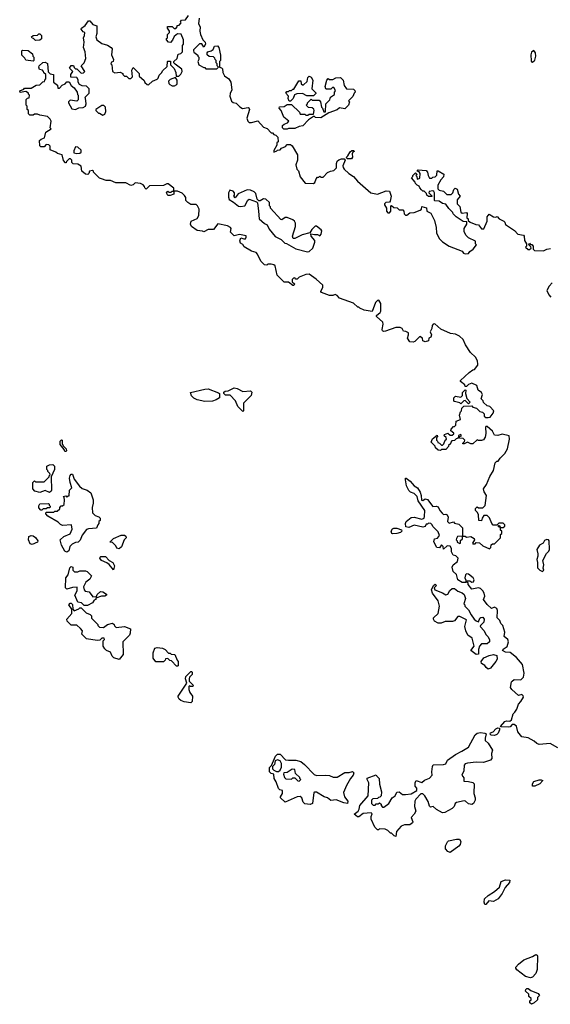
# Model space of a CAD drawing. Extents: x 1966327 to 2147849, y 395140 to 552178.
# Tile 268 of 316: x 2099080 to 2103968, y 401062 to 410142. Entities that reach past the tile are written whole.
import ezdxf

# ---------------------------------------------------------------- set-up
doc = ezdxf.new("R2010")
doc.units = 0

msp = doc.modelspace()

# ---------------------------------------------------------------- linework, layer by layer
at = {"layer": '0CON20XD'}
for points in [[(2103358.3, 405788.3), (2103353, 405817), (2103380, 405855), (2103409.3, 405930.7), (2103443.8, 405985), (2103460, 406055), (2103475, 406070), (2103488.3, 406071.7), (2103505, 406100), (2103548.8, 406141.2), (2103572.5, 406185), (2103593.3, 406275), (2103590, 406305), (2103525, 406320), (2103485, 406307.5), (2103455, 406310), (2103436.4, 406346.4), (2103385, 406390), (2103375, 406390), (2103370, 406385), (2103372.5, 406325), (2103366.4, 406293.6), (2103353, 406267), (2103335, 406260), (2103305, 406260), (2103292.5, 406267.5), (2103255, 406230), (2103235, 406230), (2103205, 406247.5), (2103175, 406230), (2103165, 406230), (2103160, 406235), (2103178.3, 406251.7), (2103180, 406265), (2103165, 406280), (2103131.7, 406281.7), (2103131.7, 406298.3), (2103150, 406305), (2103145, 406317.5), (2103121.7, 406308.3), (2103118.3, 406281.7), (2103101.7, 406278.3), (2103085, 406260), (2103061.7, 406258.3), (2103050, 406245), (2103048.3, 406231.7), (2103030, 406215), (2103030, 406205), (2103005, 406180), (2102965, 406180), (2102955, 406170), (2102935, 406172.5), (2102910, 406195), (2102908.3, 406208.3), (2102870, 406245), (2102881.7, 406278.3), (2102925, 406310), (2102930, 406295), (2102920, 406285), (2102920, 406265), (2102930, 406255), (2102931.7, 406241.7), (2102948.3, 406238.3), (2102965, 406220), (2102975, 406220), (2102988.3, 406231.7), (2103000, 406265), (2103010, 406275), (2103008.3, 406288.3), (2102990, 406305), (2102991.7, 406318.3), (2103025, 406330), (2103045, 406310), (2103065, 406310), (2103078.3, 406321.7), (2103078.3, 406328.3), (2103051.7, 406351.7), (2103053, 406367), (2103075, 406390), (2103085, 406390), (2103098.3, 406401.7), (2103101.7, 406438.3), (2103140, 406455), (2103132.5, 406495), (2103140, 406525), (2103150, 406535), (2103151.7, 406558.3), (2103171.7, 406578.3), (2103245, 406580), (2103255, 406570), (2103288.3, 406558.3), (2103318.3, 406528.3), (2103341.7, 406521.7), (2103358.3, 406508.3), (2103360, 406485), (2103372.5, 406472.5), (2103395, 406472.5), (2103415, 406477.5), (2103442.5, 406515), (2103446.7, 406535), (2103410, 406575), (2103385, 406580), (2103351.7, 406611.7), (2103348.3, 406628.3), (2103330, 406645), (2103342.5, 406685), (2103332.5, 406705), (2103302.5, 406725), (2103289.5, 406769.5), (2103245, 406790), (2103213, 406777), (2103195, 406760), (2103185, 406760), (2103180, 406775), (2103140, 406805), (2103140, 406815), (2103220.7, 406889.3), (2103255, 406912.5), (2103270, 406915), (2103300, 406955), (2103300, 406965), (2103296.2, 406995), (2103278.8, 407028.8), (2103233.6, 407073.6), (2103186.7, 407145), (2103164.1, 407194.1), (2103130, 407225), (2103095, 407243.3), (2103048.3, 407248.3), (2102958.3, 407288.3), (2102903, 407337), (2102890, 407335), (2102878.3, 407321.7), (2102877, 407293), (2102862.5, 407265), (2102872.5, 407235), (2102867, 407213), (2102850, 407205), (2102845, 407180), (2102815, 407172.5), (2102795, 407180), (2102790, 407205), (2102765, 407220), (2102720, 407175), (2102703, 407167), (2102675, 407172.5), (2102652.5, 407205), (2102662.5, 407235), (2102660, 407255), (2102637, 407267), (2102615, 407270), (2102602.5, 407295), (2102585, 407303.3), (2102545, 407303.3), (2102449.3, 407270.7), (2102435, 407267.5), (2102423.3, 407273.3), (2102417.5, 407285), (2102427.5, 407335), (2102423.6, 407353.6), (2102366.2, 407405), (2102366.7, 407415), (2102399.2, 407440.8), (2102407.8, 407455), (2102405.7, 407525), (2102387.5, 407555), (2102375, 407553.3), (2102358.8, 407535), (2102328.3, 407451.7), (2102253.6, 407463.6), (2102211.7, 407481.7), (2102205, 407490), (2102195, 407490), (2102155, 407527.5), (2102025, 407572.5), (2102005, 407597.5), (2101985, 407607.5), (2101965, 407597.5), (2101935, 407597.5), (2101860, 407625), (2101852.5, 407635), (2101872.5, 407675), (2101872.5, 407695), (2101810.5, 407750.5), (2101745, 407793.8), (2101715, 407791.2), (2101655, 407767.5), (2101635, 407750), (2101625, 407750), (2101615, 407760), (2101601.7, 407758.3), (2101590, 407745), (2101590, 407725), (2101610, 407705), (2101605, 407690), (2101595, 407690), (2101555, 407720), (2101515, 407722.5), (2101452.5, 407785), (2101433, 407873), (2101421.7, 407881.7), (2101395, 407887.5), (2101365, 407887.5), (2101355, 407877.5), (2101335, 407882.5), (2101301.2, 407915), (2101270.7, 407980.7), (2101257.5, 407995), (2101216.1, 408006.1), (2101147, 408047), (2101135, 408070), (2101115, 408080), (2101107, 408103), (2101118.3, 408131.7), (2101145, 408120), (2101159.3, 408120.7), (2101166.7, 408135), (2101165, 408147.5), (2101105, 408160), (2101055, 408150), (2101023, 408183), (2101027.5, 408215), (2101022.5, 408225), (2100995, 408242.5), (2100905, 408260), (2100865, 408207.5), (2100815, 408206), (2100775, 408186.7), (2100763.3, 408193.3), (2100715, 408198.8), (2100662.5, 408235), (2100653.6, 408256.4), (2100660, 408285), (2100715, 408307.5), (2100730, 408335), (2100732.5, 408395), (2100717.5, 408425), (2100705, 408436.7), (2100655, 408437.5), (2100630, 408455), (2100610, 408475), (2100611.7, 408501.7), (2100599.3, 408519.3), (2100575, 408542.5), (2100535, 408560), (2100500, 408560), (2100498.3, 408531.7), (2100465, 408520), (2100445, 408520), (2100432.5, 408545), (2100445, 408560), (2100455, 408550), (2100475, 408550), (2100485, 408560), (2100500, 408560), (2100498.3, 408588.3), (2100447, 408627), (2100435, 408627.5), (2100405, 408612.5), (2100275, 408610), (2100245, 408580), (2100231.7, 408591.7), (2100230, 408605), (2100218.3, 408618.3), (2100191.7, 408631.7), (2100145, 408637.5), (2100125, 408620), (2100105, 408612.5), (2100056.4, 408636.4), (2099965, 408637.5), (2099915, 408657.5), (2099875, 408660), (2099833, 408673), (2099815, 408680), (2099760, 408735), (2099760, 408745), (2099751.7, 408751.7), (2099723.6, 408746.4), (2099717, 408723), (2099707, 408713), (2099687, 408717), (2099652.5, 408745), (2099645, 408790), (2099615, 408810), (2099571.7, 408811.7), (2099560, 408825), (2099560, 408845), (2099548.3, 408858.3), (2099535, 408860), (2099510, 408835), (2099508.3, 408821.7), (2099501.7, 408821.7), (2099483, 408843), (2099470, 408895), (2099428.3, 408908.3), (2099411.7, 408921.7), (2099361.7, 408941.7), (2099360, 408975), (2099348.3, 408988.3), (2099325, 408990), (2099305, 408970), (2099275, 408970), (2099265, 408980), (2099261.7, 409028.3), (2099278.3, 409041.7), (2099308.3, 409051.7), (2099320, 409105), (2099370, 409135), (2099360, 409145), (2099370, 409205), (2099360, 409225), (2099335, 409250), (2099265, 409260), (2099245, 409270), (2099215, 409270), (2099205, 409260), (2099171.7, 409261.7), (2099160, 409275), (2099160, 409305), (2099150, 409315), (2099150, 409345), (2099140, 409355), (2099140, 409405), (2099151.7, 409418.3), (2099168.3, 409421.7), (2099170, 409445), (2099160, 409455), (2099160, 409465), (2099135, 409480), (2099085, 409470), (2099080, 409485), (2099118.3, 409501.7), (2099125, 409510), (2099185, 409510), (2099233, 409537), (2099265, 409540), (2099291.7, 409568.3), (2099308.3, 409571.7), (2099310, 409585), (2099320, 409595), (2099320, 409635), (2099301.7, 409651.7), (2099300, 409665), (2099290, 409675), (2099263.6, 409683.6), (2099257.5, 409705), (2099260, 409715), (2099291.7, 409748.3), (2099315, 409750), (2099336.4, 409736.4), (2099341.7, 409661.7), (2099361.7, 409641.7), (2099390, 409635), (2099390, 409565), (2099428.3, 409538.3), (2099431.7, 409511.7), (2099445, 409510), (2099471.7, 409538.3), (2099498.3, 409551.7), (2099515, 409570), (2099535, 409570), (2099553.6, 409533.6), (2099583, 409513), (2099610, 409475), (2099613, 409453), (2099620, 409445), (2099618.3, 409401.7), (2099605, 409390), (2099545, 409400), (2099530, 409385), (2099530, 409375), (2099560.7, 409320.7), (2099595, 409312.5), (2099625, 409330), (2099665, 409332.5), (2099686.4, 409343.6), (2099693.6, 409366.4), (2099687.5, 409417.5), (2099680, 409425), (2099720, 409465), (2099720, 409505), (2099695, 409530), (2099655, 409532.5), (2099630, 409545), (2099617.5, 409565), (2099617, 409587), (2099605, 409610), (2099551.7, 409611.7), (2099550, 409635), (2099570, 409665), (2099540, 409695), (2099555, 409720), (2099575, 409720), (2099581.7, 409701.7), (2099595, 409690), (2099605, 409690), (2099645, 409650), (2099667, 409653), (2099680, 409665), (2099647.5, 409715), (2099672.5, 409745), (2099690, 409785), (2099683.3, 409845), (2099667.5, 409885), (2099673.3, 409935), (2099667.5, 409975), (2099677.5, 409995), (2099680, 410025), (2099665, 410030), (2099647.5, 410055), (2099650, 410065), (2099681.7, 410088.3), (2099715, 410130), (2099725, 410130), (2099755, 410097.5), (2099790, 410085), (2099790, 410015), (2099780, 409985), (2099790, 409955), (2099835, 409922.5), (2099888.3, 409908.3), (2099922.5, 409885), (2099931.7, 409871.7), (2099926.4, 409816.4), (2099942.5, 409775), (2099940, 409755), (2099925, 409750), (2099920, 409735), (2099930, 409725), (2099933.3, 409663.3), (2099955, 409652.5), (2100005, 409657.5), (2100030, 409645), (2100030, 409635), (2100045, 409620), (2100065, 409620), (2100085, 409600), (2100105, 409600), (2100120, 409615), (2100112.5, 409677.5), (2100125, 409700), (2100180, 409645), (2100181.7, 409621.7), (2100225, 409580), (2100231.7, 409561.7), (2100253, 409543), (2100265, 409540), (2100303.9, 409576.1), (2100345, 409592.5), (2100356.4, 409603.6), (2100365, 409630), (2100390, 409655), (2100395, 409670), (2100438.3, 409711.7), (2100440, 409755), (2100445, 409760), (2100468.3, 409758.3), (2100470, 409725)], [(2100470, 409725), (2100501.7, 409691.7), (2100517.5, 409655), (2100521.7, 409621.7), (2100545, 409620), (2100565, 409640), (2100576.7, 409665), (2100572.5, 409685), (2100511.7, 409731.7), (2100500, 409745), (2100500, 409755), (2100530, 409785), (2100540, 409825), (2100565, 409830), (2100580, 409845), (2100580, 409905), (2100590, 409915), (2100590, 409955), (2100568.3, 410008.3), (2100535, 410010), (2100501.7, 409988.3), (2100488.3, 409951.7), (2100468.3, 409931.7), (2100450, 409935), (2100432.5, 409955), (2100432.5, 409967.5), (2100440, 409975), (2100440, 410005), (2100460, 410025), (2100460, 410035), (2100440, 410065), (2100441.7, 410078.3), (2100485, 410080), (2100501.7, 410061.7), (2100518.3, 410061.7), (2100530, 410075), (2100531.7, 410088.3), (2100548.3, 410091.7), (2100568.3, 410111.7), (2100560, 410125), (2100571.7, 410138.3), (2100608.3, 410141.7), (2100635, 410180)], [(2100733, 410157), (2100727.5, 410105), (2100742.5, 410075), (2100740, 410035), (2100746, 410005), (2100767.5, 409957.5), (2100787.5, 409935), (2100790, 409915), (2100775, 409890), (2100758.3, 409918.3), (2100735, 409920), (2100680, 409865), (2100680, 409855), (2100683.6, 409843.6), (2100720, 409815), (2100720, 409805), (2100730, 409795), (2100730, 409775), (2100720, 409755), (2100730, 409725), (2100775, 409700), (2100785, 409700), (2100795, 409690), (2100845, 409687.5), (2100895, 409690), (2100910, 409705), (2100900, 409715), (2100900, 409735), (2100890, 409745), (2100890, 409765), (2100880, 409775), (2100878.3, 409788.3), (2100865, 409800), (2100825, 409802.5), (2100808.3, 409818.3), (2100806.7, 409835), (2100812.5, 409845), (2100845, 409854.2), (2100861.8, 409868.2), (2100875, 409898.8), (2100900.5, 409900.5), (2100915.8, 409885.8), (2100930, 409815), (2100930, 409765), (2100920, 409755), (2100920, 409705), (2100938.3, 409698.3), (2100947.5, 409687.5), (2100950, 409655), (2100965, 409623.8), (2101007.5, 409595), (2101026.2, 409565), (2101034.2, 409495), (2101018.7, 409461.3), (2101016.2, 409436.2), (2101031.7, 409391.7), (2101045, 409379.4), (2101075, 409372.2), (2101108.3, 409338.3), (2101133.6, 409323.6), (2101183.3, 409333.3), (2101190, 409330), (2101196.7, 409315), (2101172.5, 409235), (2101182.5, 409205), (2101195, 409192.5), (2101215, 409192.5), (2101275, 409210), (2101325, 409150), (2101358.3, 409138.3), (2101395, 409100), (2101408.3, 409098.3), (2101421.7, 409081.7), (2101438.3, 409078.3), (2101458.3, 409058.3), (2101460, 409015), (2101450, 409005), (2101450, 408985), (2101420, 408935), (2101421.7, 408921.7), (2101448.3, 408931.7), (2101455, 408940), (2101478.3, 408941.7), (2101491.7, 408958.3), (2101528.3, 408971.7), (2101545, 408990), (2101575, 408990), (2101588.3, 408978.3), (2101637.5, 408895), (2101637.5, 408845), (2101622.5, 408805), (2101633, 408763), (2101647, 408747), (2101663, 408693), (2101710, 408635), (2101787.5, 408632.5), (2101798.3, 408641.7), (2101810, 408675), (2101821.7, 408688.3), (2101835, 408690), (2101845, 408700), (2101855, 408690), (2101875, 408690), (2101915, 408732.5), (2101943.6, 408746.4), (2101975, 408750), (2101997.5, 408775), (2101996.7, 408815), (2102003.9, 408836.1), (2102019.3, 408850.7), (2102045, 408860), (2102068.3, 408858.3), (2102077.5, 408845), (2102057.5, 408795), (2102058.3, 408778.3), (2102067.5, 408765), (2102113.2, 408723.2), (2102155, 408696.2), (2102192.3, 408652.3), (2102315, 408546.7), (2102375, 408533.8), (2102455, 408562.5), (2102485, 408560), (2102502.5, 408515), (2102491.7, 408468.3), (2102485, 408460), (2102453, 408457), (2102440, 408445), (2102440, 408435), (2102460, 408405), (2102460, 408375), (2102471.7, 408361.7), (2102485, 408360), (2102500, 408375), (2102500, 408425), (2102505, 408430), (2102525, 408410), (2102557, 408407), (2102575, 408390), (2102608.3, 408388.3), (2102620, 408375), (2102621.7, 408351.7), (2102635, 408340), (2102645, 408340), (2102675, 408360), (2102715, 408362.5), (2102770, 408385), (2102780, 408395), (2102785, 408420), (2102828.3, 408408.3), (2102830, 408375), (2102866.4, 408356.4), (2102901.7, 408291.7), (2102916.1, 408226.1), (2102920, 408175), (2102943.3, 408125), (2102975, 408093.3), (2103035, 408053.8), (2103155, 408007.5), (2103169.5, 407989.5), (2103183.6, 407983.6), (2103214.1, 407985.9), (2103227, 408003), (2103257.5, 408025), (2103287.5, 408065), (2103280, 408075), (2103278.3, 408098.3), (2103215, 408130), (2103190, 408155), (2103175, 408190), (2103173, 408217), (2103200, 408255), (2103198.3, 408278.3), (2103165, 408280), (2103100, 408325), (2103071.7, 408351.7), (2103070, 408365), (2103032.3, 408402.3), (2103005, 408440), (2102975, 408447.5), (2102945, 408467.5), (2102905, 408470), (2102900, 408475), (2102902.5, 408545), (2102895, 408557.5), (2102885, 408562.5), (2102851.7, 408558.3), (2102850, 408545), (2102880, 408515), (2102875, 408510), (2102845, 408510), (2102830, 408525), (2102828.3, 408538.3), (2102805, 408560), (2102795, 408560), (2102781.7, 408571.7), (2102765, 408590), (2102758.3, 408608.3), (2102740, 408615), (2102725, 408630), (2102722.5, 408642.5), (2102690, 408685), (2102700, 408695), (2102700, 408705), (2102725, 408730), (2102740, 408715), (2102730, 408705), (2102737, 408697), (2102740, 408675), (2102745, 408670), (2102765, 408680), (2102770, 408725), (2102758.3, 408738.3), (2102740, 408745), (2102751.7, 408758.3), (2102825, 408750), (2102837.5, 408735), (2102842.5, 408705), (2102855, 408680), (2102875, 408680), (2102885, 408690), (2102908.3, 408691.7), (2102921.7, 408708.3), (2102925, 408747.5), (2102935, 408747.5), (2102985.9, 408715.9), (2102985, 408692.5), (2102960, 408665), (2102932.5, 408615), (2102931.7, 408581.7), (2102945, 408570), (2102985, 408560), (2103015, 408530), (2103055, 408530), (2103070, 408545), (2103080, 408575), (2103091.7, 408588.3), (2103108.3, 408578.3), (2103123, 408533), (2103137.5, 408515), (2103108.3, 408481.7), (2103110, 408445), (2103135, 408420), (2103145, 408366.7), (2103155, 408357.5), (2103195, 408362.5), (2103202.5, 408355), (2103200, 408315), (2103210, 408305), (2103211.7, 408291.7), (2103230, 408275), (2103282, 408252), (2103305, 408248.8), (2103335, 408212.5), (2103355, 408212.5), (2103387.5, 408285), (2103386.7, 408323.3), (2103405, 408350), (2103445, 408322.5), (2103465, 408320), (2103478.3, 408328.3), (2103497, 408307), (2103540, 408285), (2103550, 408275), (2103553.6, 408253.6), (2103639.3, 408199.3), (2103670, 408165), (2103720, 408155), (2103727.5, 408145), (2103730, 408105), (2103750, 408075), (2103750, 408055), (2103740, 408045), (2103765, 408022.5), (2103777, 408023), (2103790, 408035), (2103788.3, 408048.3), (2103770, 408065), (2103775, 408080), (2103785, 408070), (2103798.3, 408068.3), (2103810, 408055), (2103810, 408025), (2103823.6, 408013.6), (2103905, 408011.2), (2103935, 408026.2), (2103970.7, 408030.7)], [(2099225, 409950), (2099208.3, 409968.3), (2099195, 409970), (2099190, 409985), (2099203, 409997), (2099245, 410000), (2099255, 410010), (2099265, 410010), (2099280, 409995), (2099280, 409965), (2099265, 409952.5), (2099225, 409950)], [(2099205, 409760), (2099135, 409770), (2099128.3, 409788.3), (2099100, 409815), (2099100, 409855), (2099105, 409860), (2099157, 409857), (2099198.3, 409828.3), (2099200, 409805), (2099210, 409795), (2099210, 409765), (2099205, 409760)], [(2103805, 409750), (2103825, 409767.5), (2103835.4, 409804.6), (2103831.1, 409835), (2103815, 409857.8), (2103795, 409842.2), (2103786.9, 409816.9), (2103791.7, 409761.7), (2103795, 409753.3), (2103805, 409750)], [(2100505, 409532.5), (2100526.4, 409543.6), (2100530, 409555), (2100530, 409585), (2100515, 409610), (2100465, 409590), (2100450, 409575), (2100452.5, 409555), (2100463.6, 409543.6), (2100483, 409533), (2100505, 409532.5)], [(2101545, 409132.5), (2101512.5, 409132.5), (2101500, 409145), (2101500, 409165), (2101515, 409180), (2101548.3, 409191.7), (2101560, 409205), (2101511.7, 409241.7), (2101490, 409305), (2101470, 409325), (2101471.7, 409338.3), (2101515, 409340), (2101545, 409360), (2101585, 409360), (2101658.3, 409288.3), (2101665, 409270), (2101705, 409270), (2101715, 409260), (2101735, 409260), (2101745, 409270), (2101785, 409270), (2101792.5, 409305), (2101788.3, 409318.3), (2101775, 409330), (2101741.7, 409331.7), (2101720, 409355), (2101730, 409365), (2101730, 409375), (2101765, 409410), (2101775, 409400), (2101838.3, 409398.3), (2101850, 409385), (2101860, 409335), (2101870, 409325), (2101881.7, 409291.7), (2101898.3, 409291.7), (2101900, 409365), (2101938.3, 409401.7), (2101941.7, 409428.3), (2101978.3, 409451.7), (2101980, 409475), (2101987.5, 409485), (2101978.3, 409508.3), (2101965, 409520), (2101945, 409500), (2101905, 409500), (2101900, 409505), (2101892.5, 409525), (2101910, 409585), (2101921.7, 409598.3), (2101935, 409590), (2101965, 409590), (2101993, 409607), (2102035, 409610), (2102060, 409585), (2102070, 409535), (2102090, 409505), (2102155, 409500), (2102168.3, 409488.3), (2102170, 409475), (2102160, 409465), (2102150, 409435), (2102110, 409395), (2102117.5, 409385), (2102110, 409355), (2102075, 409320), (2102025, 409330), (2102005, 409310), (2101928.3, 409281.7), (2101855, 409237.5), (2101805, 409240), (2101795, 409250), (2101785, 409250), (2101741.7, 409218.3), (2101687, 409163), (2101653, 409157), (2101615, 409140), (2101555, 409140), (2101545, 409132.5)], [(2101575, 409390), (2101561.7, 409391.7), (2101552.5, 409415), (2101557.5, 409437.5), (2101530, 409465), (2101541.7, 409478.3), (2101555, 409480), (2101565, 409490), (2101585, 409490), (2101595, 409500), (2101605, 409500), (2101651.7, 409578.3), (2101668.3, 409578.3), (2101671.7, 409551.7), (2101685, 409540), (2101695, 409540), (2101727, 409573), (2101735, 409610), (2101745, 409620), (2101765, 409612.5), (2101778.8, 409585), (2101770, 409505), (2101808.3, 409468.3), (2101808.3, 409461.7), (2101785, 409440), (2101725, 409440), (2101685, 409462.5), (2101633, 409457), (2101611.7, 409448.3), (2101600, 409415), (2101575, 409390)], [(2099845, 409262.5), (2099865, 409270), (2099872.5, 409295), (2099870, 409335), (2099855, 409350), (2099835, 409350), (2099780, 409315), (2099780, 409305), (2099805, 409280), (2099815, 409280), (2099845, 409262.5)], [(2099605, 408907.5), (2099635, 408912.5), (2099645, 408920), (2099645, 408940), (2099615, 408967.5), (2099595, 408970), (2099578.3, 408931.7), (2099580, 408915), (2099605, 408907.5)], [(2102135, 408860), (2102095, 408860), (2102090, 408875), (2102102.5, 408885), (2102125, 408922.5), (2102140, 408935), (2102157, 408937), (2102160, 408925), (2102150, 408920), (2102142.5, 408905), (2102146.4, 408873.6), (2102135, 408860)], [(2101731.7, 408001.7), (2101745, 408003.3), (2101781.2, 408035), (2101799.5, 408090.5), (2101798.8, 408105), (2101765.7, 408145), (2101763.3, 408166.7), (2101795, 408160), (2101822, 408162), (2101845, 408150), (2101857.5, 408165), (2101862.5, 408195), (2101857.5, 408205), (2101815, 408238), (2101801.2, 408238.8), (2101772.1, 408207.9), (2101753.3, 408176.7), (2101682.4, 408157.6), (2101615, 408123.8), (2101600, 408125), (2101592.5, 408145), (2101620, 408235), (2101620, 408265), (2101610, 408285), (2101596.7, 408296.7), (2101545, 408317.5), (2101525, 408317.5), (2101495, 408297.5), (2101485, 408300), (2101390, 408405), (2101390, 408415), (2101380, 408425), (2101380, 408455), (2101348.3, 408488.3), (2101325, 408490), (2101295, 408470), (2101281.7, 408471.7), (2101268.3, 408488.3), (2101255, 408540), (2101240, 408555), (2101205, 408570), (2101175, 408572.5), (2101093, 408537), (2101065, 408500), (2101052.5, 408515), (2101060, 408525), (2101060, 408545), (2101045, 408560), (2101015, 408570), (2101003.3, 408545), (2101003.3, 408505), (2101010, 408485), (2101050.7, 408460.7), (2101095, 408423.3), (2101115, 408418.8), (2101155, 408426.7), (2101182.7, 408477.3), (2101195, 408486.7), (2101261.7, 408461.7), (2101271.7, 408451.7), (2101280, 408375), (2101286.4, 408306.4), (2101335, 408262.5), (2101359.3, 408249.3), (2101379.3, 408209.3), (2101433.6, 408143.6), (2101490, 408115), (2101521.7, 408081.7), (2101538.3, 408078.3), (2101625, 408028.8), (2101731.7, 408001.7)], [(2103986.4, 407716.4), (2103958.8, 407685), (2103936.2, 407645), (2103953.9, 407603.9), (2103973.6, 407583.6)], [(2100785, 406620), (2100715, 406636.7), (2100685, 406652.5), (2100663.6, 406673.6), (2100652.5, 406705), (2100783.9, 406736.1), (2100815, 406736.7), (2100911.7, 406701.7), (2100920, 406695), (2100920, 406655), (2100890, 406635), (2100855, 406623.8), (2100785, 406620)], [(2101135, 406530), (2101090, 406575), (2101068.3, 406628.3), (2101018.3, 406678.3), (2100975, 406680), (2100960, 406695), (2100961.7, 406708.3), (2100973, 406717), (2101001.7, 406718.3), (2101055, 406747.5), (2101081.7, 406741.7), (2101135, 406712.5), (2101205, 406720), (2101218.3, 406708.3), (2101212.5, 406675), (2101140, 406605), (2101140, 406535), (2101135, 406530)], [(2103215, 406600), (2103185, 406630), (2103171.7, 406628.3), (2103145, 406600), (2103135, 406610), (2103085, 406620), (2103080, 406625), (2103080, 406655), (2103095, 406670), (2103145, 406660), (2103160, 406675), (2103160, 406705), (2103185, 406730), (2103190, 406725), (2103187.5, 406695), (2103198.3, 406648.3), (2103230, 406615), (2103215, 406600)], [(2099505, 406160), (2099495, 406160), (2099488.3, 406178.3), (2099453.8, 406225), (2099453.3, 406255), (2099465, 406267.5), (2099470, 406265), (2099470, 406235), (2099481.7, 406211.7), (2099507.5, 406185), (2099510, 406165), (2099505, 406160)], [(2099355, 405782.5), (2099315, 405800), (2099265, 405782.5), (2099220, 405795), (2099200, 405815), (2099200, 405875), (2099215, 405890), (2099225, 405880), (2099305, 405880), (2099350, 405925), (2099350, 405935), (2099360, 405945), (2099358.3, 405958.3), (2099340, 405975), (2099340, 405985), (2099330, 405995), (2099330, 406025), (2099355, 406036.7), (2099385, 406038.8), (2099400, 406025), (2099400, 405995), (2099370, 405925), (2099372.5, 405805), (2099370, 405795), (2099355, 405782.5)], [(2099515, 405232.5), (2099495, 405240), (2099466.4, 405296.4), (2099452.5, 405345), (2099485, 405377.5), (2099545, 405400), (2099562.5, 405445), (2099557.5, 405485), (2099475, 405478.8), (2099456.4, 405486.4), (2099435, 405507.5), (2099340, 405565), (2099320, 405585), (2099320, 405595), (2099325, 405600), (2099395, 405600), (2099405, 405610), (2099425, 405610), (2099448.3, 405631.7), (2099450, 405645), (2099461.7, 405658.3), (2099475, 405660), (2099488.3, 405671.7), (2099492.5, 405715), (2099490, 405735), (2099480, 405745), (2099505, 405750), (2099515, 405740), (2099525, 405750), (2099535, 405750), (2099540, 405805), (2099560, 405825), (2099543.6, 405873.6), (2099540, 405915), (2099545, 405937.5), (2099555, 405950), (2099565, 405950), (2099582.5, 405905), (2099630.7, 405840.7), (2099655, 405817.5), (2099700, 405805), (2099735, 405780), (2099757.5, 405715), (2099757.5, 405685), (2099747.5, 405645), (2099750, 405595), (2099775, 405570), (2099808.3, 405558.3), (2099820, 405545), (2099820, 405525), (2099810, 405515), (2099810, 405495), (2099800, 405485), (2099788.3, 405451.7), (2099715, 405447.5), (2099695, 405440), (2099655, 405390), (2099638.3, 405341.7), (2099617, 405323), (2099595, 405320), (2099562.5, 405305), (2099542.5, 405285), (2099532.5, 405245), (2099515, 405232.5)], [(2104036.4, 403426.4), (2103965, 403467.5), (2103865, 403458), (2103845, 403466), (2103820.5, 403490.5), (2103765, 403520), (2103705, 403530), (2103670, 403575), (2103656.1, 403626.1), (2103635, 403642.5), (2103615, 403642.5), (2103597.7, 403622.3), (2103585, 403616.7), (2103515, 403620), (2103510, 403625), (2103549.3, 403670.7), (2103565, 403676.7), (2103595, 403672.5), (2103610, 403685), (2103625, 403740), (2103642.5, 403755), (2103660, 403785), (2103675, 403830), (2103697.5, 403855), (2103720, 403895), (2103718.3, 403908.3), (2103705, 403920), (2103675, 403910), (2103612.5, 403965), (2103602.5, 403985), (2103610, 404035), (2103617, 404043), (2103635, 404057.5), (2103697.5, 404055), (2103721.7, 404078.3), (2103726, 404115), (2103712, 404195), (2103655, 404262), (2103596.7, 404306.7), (2103555, 404308.8), (2103528.8, 404325), (2103535, 404338.8), (2103569.2, 404360.8), (2103583.6, 404406.4), (2103575.6, 404425.6), (2103544, 404454), (2103548, 404495), (2103530, 404555), (2103513.3, 404575), (2103502.3, 404602.3), (2103477.5, 404625), (2103481.2, 404695), (2103475, 404712.5), (2103455, 404723.3), (2103425, 404711.2), (2103385, 404748), (2103352, 404795), (2103363.3, 404825), (2103358.8, 404855), (2103346.7, 404875), (2103325, 404896.2), (2103305, 404904.2), (2103245, 404890), (2103210, 404935), (2103210, 404945), (2103200, 404955), (2103201.7, 404968.3), (2103225, 404967.5), (2103245, 404956.7), (2103260.7, 404959.3), (2103267.7, 404977.7), (2103256.7, 404995), (2103215, 405027.5), (2103195, 405032.5), (2103186.4, 405023.6), (2103180, 404995), (2103190, 404975), (2103188.3, 404951.7), (2103155, 404952.5), (2103117, 404977), (2103103.3, 405025), (2103073.3, 405055), (2103063.3, 405095), (2103074.1, 405115.9), (2103112.5, 405145), (2103117.5, 405175), (2103097, 405197), (2103073.3, 405203.3), (2103057.5, 405235), (2103056.4, 405266.4), (2103045, 405287.5), (2103018.3, 405291.7), (2102985, 405260), (2102980, 405285), (2102965, 405300), (2102948.3, 405271.7), (2102923.8, 405273.8), (2102893.8, 405326.2), (2102900, 405355), (2102928.3, 405361.7), (2102947.5, 405385), (2102935, 405420), (2102885, 405470), (2102880, 405485), (2102867, 405497), (2102845, 405500), (2102835, 405490), (2102825, 405490), (2102815, 405470), (2102795, 405463.3), (2102715, 405481.2), (2102665, 405460), (2102636.4, 405466.4), (2102633.3, 405495), (2102640, 405515), (2102685, 405550), (2102715, 405553.3), (2102785, 405535.8), (2102804.3, 405545.7), (2102810, 405560), (2102811.4, 405615), (2102750, 405705), (2102740, 405745), (2102712.3, 405772.3), (2102680, 405785), (2102665, 405800), (2102642.5, 405845), (2102632.7, 405897.3), (2102633.8, 405915), (2102640, 405915), (2102677.5, 405885), (2102712.5, 405845), (2102743.6, 405823.6), (2102767.5, 405785), (2102777.5, 405755), (2102780.7, 405710.7), (2102795, 405707.5), (2102815, 405722.5), (2102835, 405716.7), (2102885, 405652.5), (2102915, 405657.5), (2102935, 405650), (2102950, 405615), (2102971.7, 405591.7), (2102985, 405580), (2103005, 405582.5), (2103017.5, 405575), (2103027.5, 405555), (2103020, 405515), (2103035, 405500), (2103075, 405510), (2103085, 405500), (2103125, 405490), (2103160, 405455), (2103160, 405380), (2103185, 405380), (2103195, 405370), (2103237, 405377), (2103267, 405357), (2103270, 405345), (2103250, 405315), (2103255, 405310), (2103275, 405310), (2103285, 405320), (2103317, 405317), (2103345, 405290), (2103407, 405263), (2103420, 405275), (2103421.7, 405298.3), (2103435, 405310), (2103455, 405310), (2103507.5, 405365), (2103510, 405395), (2103520, 405405), (2103520, 405425), (2103510, 405435), (2103510, 405460), (2103490, 405465), (2103491.7, 405478.3), (2103498.3, 405478.3), (2103510, 405460), (2103535, 405460), (2103548.3, 405471.7), (2103550, 405485), (2103535, 405500), (2103495, 405500), (2103475, 405480), (2103441.7, 405481.7), (2103430, 405495), (2103408.3, 405548.3), (2103385, 405570), (2103355, 405570), (2103340, 405545), (2103335, 405520), (2103310, 405525), (2103307, 405577), (2103298.3, 405598.3), (2103280, 405615), (2103280, 405635), (2103295, 405650), (2103305, 405640), (2103345, 405640), (2103368.3, 405661.7), (2103380, 405755), (2103358.3, 405788.3)], [(2099285, 405620), (2099275, 405620), (2099255, 405640), (2099255, 405660), (2099265, 405677.5), (2099345, 405680), (2099350, 405675), (2099350, 405665), (2099360, 405655), (2099358.3, 405641.7), (2099335, 405640), (2099325, 405630), (2099295, 405630), (2099285, 405620)], [(2102515, 405400), (2102506.7, 405405), (2102501.2, 405425), (2102513, 405447), (2102526.4, 405453.6), (2102553.6, 405453.6), (2102597.7, 405437.7), (2102600, 405425), (2102588.3, 405411.7), (2102555, 405403.8), (2102515, 405400)], [(2099195, 405303.3), (2099175, 405307.5), (2099160, 405345), (2099163.9, 405376.1), (2099185, 405386.7), (2099205, 405382.5), (2099225, 405366.7), (2099247.5, 405335), (2099245, 405323.3), (2099195, 405303.3)], [(2099995, 405262.5), (2099975, 405270), (2099965, 405290), (2099935, 405320), (2099910, 405325), (2099943, 405357), (2100015, 405387.5), (2100045, 405390), (2100058.3, 405378.3), (2100060, 405365), (2100043, 405347), (2100018.3, 405281.7), (2099995, 405262.5)], [(2103135, 405312.5), (2103140, 405315), (2103141.7, 405338.3), (2103160, 405355), (2103160, 405380), (2103113, 405377), (2103103, 405357), (2103100, 405345), (2103110, 405335), (2103110, 405325), (2103135, 405312.5)], [(2103895, 405052.5), (2103907.5, 405065), (2103902.5, 405085), (2103907.5, 405115), (2103900, 405155), (2103931.7, 405218.3), (2103955, 405240), (2103960, 405255), (2103957.5, 405335), (2103950, 405345), (2103935, 405350), (2103915, 405340), (2103902.5, 405315), (2103867.5, 405295), (2103842.5, 405255), (2103853.3, 405215), (2103853.3, 405195), (2103842.5, 405165), (2103850, 405135), (2103848.3, 405088.3), (2103870, 405065), (2103895, 405052.5)], [(2099945, 405070), (2099905, 405117.5), (2099883.6, 405133.6), (2099832.5, 405155), (2099817.5, 405175), (2099820, 405185), (2099828.3, 405191.7), (2099871.7, 405191.7), (2099903.6, 405153.6), (2099936.7, 405135), (2099952.5, 405105), (2099945, 405070)], [(2099705, 404740), (2099675, 404740), (2099650, 404765), (2099615, 404770), (2099587.5, 404835), (2099610, 404875), (2099608.3, 404908.3), (2099565, 404907.5), (2099515, 404890), (2099503, 404903), (2099503.6, 404996.4), (2099527, 405023), (2099543, 405087), (2099555, 405100), (2099570, 405095), (2099570, 405065), (2099585, 405050), (2099615, 405050), (2099635, 405060), (2099685, 405060), (2099700, 405055), (2099740, 405015), (2099726.4, 404983.6), (2099690, 404955), (2099668.3, 404911.7), (2099672.5, 404885), (2099683.6, 404873.6), (2099720, 404865), (2099755, 404820), (2099788.3, 404821.7), (2099795, 404840), (2099825, 404870), (2099845, 404867.5), (2099880, 404845), (2099880, 404835), (2099865, 404827.5), (2099833.3, 404826.7), (2099781.7, 404808.3), (2099780, 404795), (2099765, 404790), (2099750, 404765), (2099705, 404740)], [(2103285, 404288.8), (2103236.2, 404325), (2103266.2, 404365), (2103248.3, 404438.3), (2103207.5, 404465), (2103190, 404505), (2103180, 404545), (2103196.7, 404606.7), (2103135, 404637.5), (2103115, 404640), (2103085, 404600), (2103066.4, 404593.6), (2102998.3, 404591.7), (2102963, 404577), (2102935, 404576.2), (2102902.5, 404595), (2102890.8, 404615), (2102892, 404625), (2102933.3, 404665), (2102946.7, 404735), (2102933.6, 404783.6), (2102882.5, 404855), (2102872.5, 404885), (2102892.5, 404925), (2102906.1, 404936.1), (2102920, 404925), (2102898.3, 404901.7), (2102903.8, 404883.8), (2102975, 404856.7), (2103005, 404837.5), (2103022.5, 404845), (2103041.2, 404878.8), (2103065, 404896.2), (2103085.9, 404895.9), (2103115, 404872.5), (2103157, 404857), (2103175, 404840), (2103187.5, 404805), (2103170, 404755), (2103180, 404745), (2103180, 404735), (2103215, 404700), (2103237.5, 404655), (2103267.5, 404615), (2103285, 404597.5), (2103305, 404590), (2103317.5, 404622.5), (2103329.3, 404630.7), (2103345, 404632.5), (2103358.8, 404615), (2103356.7, 404585), (2103323.6, 404556.4), (2103322.5, 404545), (2103357.3, 404507.3), (2103375, 404472.5), (2103392.5, 404455), (2103406.4, 404426.4), (2103407.5, 404405), (2103385, 404387.5), (2103334.1, 404385.9), (2103316.1, 404363.9), (2103306.2, 404335), (2103305, 404292.5), (2103285, 404288.8)], [(2099995, 404242.5), (2099946.4, 404256.4), (2099931.7, 404271.7), (2099915, 404310), (2099880, 404325), (2099865, 404340), (2099850, 404365), (2099850, 404415), (2099860, 404425), (2099858.3, 404438.3), (2099835, 404440), (2099818.3, 404421.7), (2099795, 404417.5), (2099695, 404433.3), (2099652.5, 404475), (2099657.5, 404505), (2099639.3, 404529.3), (2099605, 404560), (2099555, 404560), (2099517.5, 404595), (2099513.3, 404615), (2099560, 404665), (2099560, 404705), (2099532.5, 404745), (2099545, 404760), (2099555, 404760), (2099565, 404750), (2099570, 404705), (2099581.7, 404691.7), (2099625, 404710), (2099635, 404720), (2099645, 404720), (2099691.7, 404671.7), (2099728.3, 404658.3), (2099740, 404645), (2099741.7, 404621.7), (2099800, 404565), (2099800, 404555), (2099815, 404540), (2099851.7, 404538.3), (2099890, 404565), (2099935, 404577.5), (2099950, 404565), (2099951.7, 404551.7), (2099968.3, 404538.3), (2100045, 404547.5), (2100100, 404525), (2100097.5, 404485), (2100090, 404465), (2100030, 404405), (2100031.7, 404288.3), (2099995, 404242.5)], [(2100535, 404180), (2100525, 404180), (2100478.3, 404228.3), (2100461.7, 404231.7), (2100445, 404250), (2100421.7, 404248.3), (2100420, 404235), (2100405, 404220), (2100335, 404220), (2100310, 404255), (2100310, 404305), (2100323.6, 404346.4), (2100345, 404352.5), (2100395, 404347.5), (2100420, 404335), (2100451.7, 404301.7), (2100465, 404300), (2100475, 404290), (2100508.3, 404288.3), (2100530, 404235), (2100540, 404225), (2100540, 404185), (2100535, 404180)], [(2103395, 404152.5), (2103377, 404167), (2103365.9, 404185.9), (2103332.5, 404205), (2103330, 404225), (2103355, 404257.5), (2103405, 404280), (2103445, 404286.7), (2103475, 404280), (2103477.5, 404245), (2103467.5, 404225), (2103416.4, 404163.6), (2103395, 404152.5)], [(2100655, 403842.5), (2100595, 403851.2), (2100565, 403863.3), (2100550, 403875), (2100540, 403895), (2100541.2, 403905), (2100620, 404025), (2100607.5, 404065), (2100610, 404085), (2100655, 404130), (2100665, 404130), (2100670, 404125), (2100667.5, 404105), (2100645, 404080), (2100640, 404065), (2100641.7, 404041.7), (2100677.5, 404005), (2100675, 403992.5), (2100653, 403993), (2100645, 404000), (2100638.3, 403991.7), (2100637.5, 403965), (2100647.5, 403937.5), (2100672.5, 403905), (2100667.5, 403855), (2100655, 403842.5)], [(2103455, 403542.5), (2103422.5, 403545), (2103412.5, 403555), (2103417.5, 403565), (2103440, 403575), (2103465, 403602.5), (2103485, 403612.5), (2103498.3, 403608.3), (2103500, 403595), (2103487, 403563), (2103475, 403550), (2103455, 403542.5)], [(2102545, 402610), (2102530, 402615), (2102505, 402640), (2102495, 402640), (2102470, 402665), (2102447, 402677), (2102395, 402680), (2102385, 402670), (2102375, 402670), (2102352.5, 402695), (2102318.3, 402768.3), (2102317.5, 402795), (2102327.5, 402817.5), (2102317, 402827), (2102245, 402822.5), (2102205, 402790), (2102191.7, 402791.7), (2102160, 402815), (2102196.4, 402843.6), (2102207, 402863), (2102213, 402897), (2102290, 402985), (2102297.5, 403105), (2102280, 403135), (2102281.7, 403148.3), (2102365, 403180), (2102370, 403165), (2102390, 403145), (2102393.6, 403093.6), (2102411.7, 403021.7), (2102410, 402985), (2102398.3, 402971.7), (2102385, 402970), (2102375, 402960), (2102331.7, 402958.3), (2102320, 402945), (2102320, 402915), (2102335, 402900), (2102355, 402900), (2102365, 402910), (2102385, 402910), (2102395, 402920), (2102408.3, 402908.3), (2102410, 402895), (2102421.7, 402881.7), (2102435, 402880), (2102478.8, 402915), (2102510, 402965), (2102537.5, 402985), (2102555, 403020), (2102575, 403022.5), (2102605, 402997.5), (2102635, 402996.2), (2102685.8, 403004.2), (2102737.5, 403035), (2102737.5, 403055), (2102723.8, 403075), (2102723.8, 403105), (2102732.5, 403125), (2102785, 403107.5), (2102809.3, 403130.7), (2102855, 403147.5), (2102880, 403175), (2102876.2, 403205), (2102882.5, 403255), (2102890, 403270), (2102985, 403272.5), (2103005, 403280), (2103020, 403315), (2103095, 403367.5), (2103153.6, 403396.4), (2103215, 403432.5), (2103275, 403546.7), (2103295, 403562), (2103325, 403568.1), (2103364.2, 403564.2), (2103376, 403556), (2103366.4, 403516.4), (2103367.5, 403495), (2103395, 403470), (2103436.4, 403406.4), (2103426.2, 403375), (2103427.7, 403327.7), (2103417.5, 403315), (2103353, 403293), (2103285, 403296.7), (2103205, 403287.5), (2103185, 403280), (2103173, 403267), (2103170, 403215), (2103152.5, 403175), (2103170, 403150), (2103170, 403120), (2103215, 403117.5), (2103255, 403107.5), (2103267.5, 403095), (2103262.5, 403005), (2103276.4, 402966.4), (2103276.4, 402946.4), (2103258.8, 402915), (2103245, 402906.2), (2103215, 402910), (2103186.1, 402936.1), (2103175, 402937.5), (2103105, 402922.5), (2103090, 402915), (2103082.5, 402885), (2103065, 402866.7), (2102995, 402830), (2102975, 402826.7), (2102919.3, 402859.3), (2102890, 402885), (2102865, 402880), (2102855, 402890), (2102841.7, 402931.7), (2102812.5, 402985), (2102795, 403002.5), (2102775, 403002.5), (2102727.5, 402955), (2102720, 402935), (2102717.5, 402885), (2102727.5, 402845), (2102712.5, 402815), (2102687.5, 402785), (2102702.5, 402745), (2102697.5, 402735), (2102675, 402717.5), (2102625, 402716.7), (2102593.6, 402706.4), (2102550, 402655), (2102545, 402610)], [(2101755, 402903.8), (2101705, 402910), (2101690, 402925), (2101680, 402965), (2101665, 402977.5), (2101635, 402976.7), (2101525, 402927.5), (2101483.3, 402965), (2101482.5, 402975), (2101500, 403005), (2101500, 403035), (2101475, 403040), (2101463, 403053), (2101442.5, 403115), (2101422.5, 403145), (2101420, 403185), (2101395, 403190), (2101382.5, 403205), (2101380, 403225), (2101382.5, 403245), (2101400, 403265), (2101435, 403350), (2101455, 403370), (2101478.3, 403368.3), (2101528.3, 403318.3), (2101555, 403312.5), (2101625, 403312.5), (2101670.7, 403300.7), (2101703.3, 403275), (2101792, 403182), (2101815, 403172.5), (2101895, 403176.7), (2101935, 403172.5), (2101968.3, 403158.3), (2102005, 403157.5), (2102075, 403200), (2102115, 403200), (2102145, 403210), (2102157, 403197), (2102152.5, 403175), (2102126.4, 403143.6), (2102089.3, 403080.7), (2102063.6, 403016.4), (2102073.3, 402975), (2102102.5, 402935), (2102100, 402915), (2102065, 402920), (2101995, 402947.5), (2101945, 402943.3), (2101916.1, 402966.1), (2101885, 402976.7), (2101815, 403020), (2101795, 403020), (2101790, 403015), (2101777.5, 402915), (2101755, 402903.8)], [(2101465, 403210), (2101478.3, 403221.7), (2101491.7, 403248.3), (2101493, 403283), (2101478.3, 403308.3), (2101455, 403317.5), (2101431.7, 403308.3), (2101427, 403273), (2101410, 403255), (2101410, 403235), (2101421.7, 403221.7), (2101445, 403210), (2101465, 403210)], [(2101655, 403120), (2101670, 403135), (2101660, 403145), (2101660, 403155), (2101621.7, 403191.7), (2101615, 403227.5), (2101588.3, 403231.7), (2101545, 403200), (2101511.7, 403198.3), (2101510, 403185), (2101520, 403155), (2101531.7, 403141.7), (2101585, 403140), (2101595, 403150), (2101615, 403150), (2101641.7, 403121.7), (2101655, 403120)], [(2103825, 403073.3), (2103802.5, 403075), (2103802.5, 403095), (2103815, 403116.7), (2103865, 403133.8), (2103885, 403133.3), (2103897.5, 403125), (2103872.5, 403095), (2103825, 403073.3)], [(2103045, 402462.5), (2103025, 402471.2), (2103001.2, 402495), (2103001.2, 402525), (2103019.5, 402560.5), (2103031.2, 402568.8), (2103103.9, 402586.1), (2103130, 402585), (2103142.5, 402565), (2103137.5, 402535), (2103125, 402520), (2103045, 402462.5)], [(2103375, 401982.5), (2103364.2, 401984.2), (2103357.5, 402005), (2103362.5, 402035), (2103393.9, 402066.1), (2103455, 402103.3), (2103498.8, 402141.2), (2103514.1, 402195.9), (2103555, 402211.2), (2103595, 402207.5), (2103592.5, 402185), (2103551.2, 402138.8), (2103523.8, 402085), (2103488, 402035), (2103445, 402010), (2103403, 402017), (2103375, 401982.5)], [(2103785, 401307.5), (2103739.3, 401319.3), (2103660, 401380), (2103650, 401395), (2103651.2, 401405), (2103675, 401433.8), (2103725, 401471.2), (2103805, 401502.5), (2103835, 401522.5), (2103847.5, 401515), (2103850, 401505), (2103847.7, 401382.3), (2103835, 401347.5), (2103805, 401312.5), (2103785, 401307.5)], [(2103795, 401062.5), (2103780, 401075), (2103780, 401095), (2103790, 401105), (2103790, 401115), (2103770, 401135), (2103770, 401155), (2103740, 401185), (2103741.7, 401198.3), (2103753, 401207), (2103765, 401207.5), (2103789.3, 401189.3), (2103855, 401162.5), (2103867.5, 401145), (2103850, 401125), (2103850, 401105), (2103820, 401075), (2103795, 401062.5)]]:
    msp.add_lwpolyline(points, dxfattribs=at)

doc.saveas('drawing.dxf')
